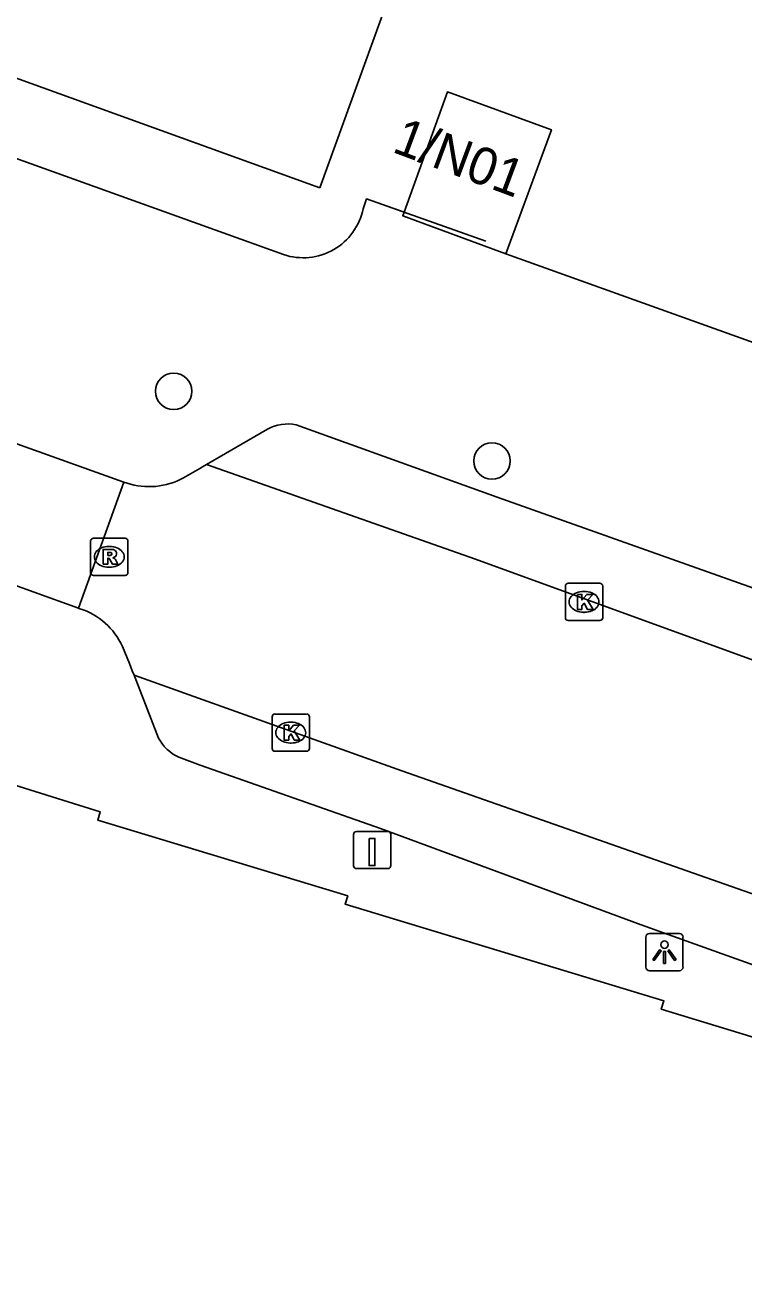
# Model space of a CAD drawing. Extents: x 159822 to 160765, y 380693 to 381634.
# Drawn here: x 160083.19 to 160102.49, y 381142.93 to 381176.59 of the extents above; entities that cross this region are included whole.
import ezdxf

# ---------------------------------------------------------------- set-up
doc = ezdxf.new("R2010")
doc.units = 0
for name, color, linetype in [('IMGEO_Boom', 7, 'Continuous'), ('IMGEO_Hek', 7, 'Continuous'), ('IMGEO_Kolk', 7, 'Continuous'), ('IMGEO_Laadpaal', 7, 'Continuous'), ('IMGEO_Lichtpunt', 7, 'Continuous'), ('IMGEO_Muur', 7, 'Continuous'), ('IMGEO_Pand', 7, 'Continuous'), ('IMGEO_Pand_nummerreeks', 7, 'Continuous'), ('IMGEO_Rijbaan_lokaal_open', 7, 'Continuous'), ('IMGEO_Rioolput', 7, 'Continuous'), ('IMGEO_Voetpad_open', 7, 'Continuous')]:
    doc.layers.add(name, color=color, linetype=linetype)

msp = doc.modelspace()

# ---------------------------------------------------------------- linework, layer by layer
at = {"layer": 'IMGEO_Boom'}
for centre in [(160087.176, 381166.751), (160095.723, 381164.88)]:
    msp.add_circle(centre, 0.489, dxfattribs=at)
at = {"layer": 'IMGEO_Hek'}
msp.add_lwpolyline([(160095.554, 381170.781), (160092.358, 381171.919)], dxfattribs=at)
at = {"layer": 'IMGEO_Kolk'}
for p, q in [((160097.694, 381160.667), (160097.694, 381161.519)), ((160097.769, 381161.593), (160098.621, 381161.593)), ((160098.695, 381161.519), (160098.695, 381160.667)), ((160098.182, 381161.373), (160098.207, 381161.373)), ((160098.205, 381160.813), (160098.18, 381160.813)), ((160098.621, 381160.593), (160097.769, 381160.593)), ((160089.82, 381157.156), (160089.82, 381158.008)), ((160089.895, 381158.082), (160090.747, 381158.082)), ((160090.308, 381157.862), (160090.333, 381157.862)), ((160090.821, 381158.008), (160090.821, 381157.156)), ((160090.747, 381157.082), (160089.895, 381157.082)), ((160090.331, 381157.302), (160090.306, 381157.302))]:
    msp.add_line(p, q, dxfattribs=at)
for points in [[(160097.694, 381160.667), (160097.694, 381161.519)], [(160097.769, 381161.593), (160098.621, 381161.593)], [(160098.695, 381161.519), (160098.695, 381160.667)], [(160098.015, 381161.293), (160098.138, 381161.293), (160098.138, 381161.142), (160098.268, 381161.293), (160098.432, 381161.293), (160098.286, 381161.142), (160098.439, 381160.893), (160098.287, 381160.893), (160098.202, 381161.057), (160098.138, 381160.99), (160098.138, 381160.893), (160098.015, 381160.893), (160098.015, 381161.293)], [(160098.621, 381160.593), (160097.769, 381160.593)], [(160089.82, 381157.156), (160089.82, 381158.008)], [(160089.895, 381158.082), (160090.747, 381158.082)], [(160090.141, 381157.782), (160090.264, 381157.782), (160090.264, 381157.631), (160090.394, 381157.782), (160090.558, 381157.782), (160090.412, 381157.631), (160090.565, 381157.382), (160090.413, 381157.382), (160090.328, 381157.546), (160090.264, 381157.479), (160090.264, 381157.382), (160090.141, 381157.382), (160090.141, 381157.782)], [(160090.821, 381158.008), (160090.821, 381157.156)], [(160090.747, 381157.082), (160089.895, 381157.082)]]:
    msp.add_lwpolyline(points, dxfattribs=at)
for centre, start, end in [((160097.771, 381161.517), 91.552, 178.448), ((160097.771, 381161.517), 91.552, 178.448), ((160098.619, 381161.517), 1.552, 88.448), ((160098.619, 381161.517), 1.552, 88.448), ((160097.771, 381160.669), 181.552, 268.448), ((160097.771, 381160.669), 181.552, 268.448), ((160098.619, 381160.669), 271.552, 358.448), ((160098.619, 381160.669), 271.552, 358.448), ((160089.897, 381158.006), 91.552, 178.448), ((160089.897, 381158.006), 91.552, 178.448), ((160090.745, 381158.006), 1.552, 88.448), ((160090.745, 381158.006), 1.552, 88.448), ((160089.897, 381157.158), 181.552, 268.448), ((160089.897, 381157.158), 181.552, 268.448), ((160090.745, 381157.158), 271.552, 358.448), ((160090.745, 381157.158), 271.552, 358.448)]:
    msp.add_arc(centre, 0.0765, start, end, dxfattribs=at)
for centre, major_axis, ratio, start_param, end_param in [((160098.181, 381161.093), (-0.387, 0.002), 0.722429, 4.712389, 7.853982), ((160098.206, 381161.093), (-0.39, 0.002), 0.717154, 1.570796, 4.712389), ((160090.307, 381157.582), (-0.387, 0.002), 0.722429, 4.712389, 7.853982), ((160090.332, 381157.582), (-0.39, 0.002), 0.717154, 1.570796, 4.712389)]:
    msp.add_ellipse(centre, major_axis=major_axis, ratio=ratio, start_param=start_param, end_param=end_param, dxfattribs=at)
at = {"layer": 'IMGEO_Laadpaal'}
for p, q in [((160092.006, 381154.845), (160092.006, 381154.004)), ((160092.006, 381154.845), (160092.006, 381154.004)), ((160092.922, 381154.929), (160092.081, 381154.929)), ((160092.922, 381154.929), (160092.081, 381154.929)), ((160093.006, 381154.013), (160093.006, 381154.854)), ((160093.006, 381154.013), (160093.006, 381154.854)), ((160092.09, 381153.929), (160092.931, 381153.929)), ((160092.09, 381153.929), (160092.931, 381153.929))]:
    msp.add_line(p, q, dxfattribs=at)
msp.add_lwpolyline([(160092.421, 381154.742), (160092.581, 381154.742), (160092.581, 381154.009), (160092.421, 381154.009), (160092.421, 381154.742)], dxfattribs=at)
for centre, start, end in [((160092.084, 381154.851), 92.4484, 184.2845), ((160092.084, 381154.851), 92.4484, 184.2845), ((160092.928, 381154.851), 2.4484, 94.2845), ((160092.928, 381154.851), 2.4484, 94.2845), ((160092.084, 381154.007), 182.4484, 274.2845), ((160092.084, 381154.007), 182.4484, 274.2845), ((160092.928, 381154.007), 272.4484, 4.2845), ((160092.928, 381154.007), 272.4484, 4.2845)]:
    msp.add_arc(centre, 0.0779, start, end, dxfattribs=at)
at = {"layer": 'IMGEO_Lichtpunt'}
for p, q in [((160099.855, 381152.089), (160099.855, 381151.282)), ((160099.855, 381152.089), (160099.855, 381151.282)), ((160100.757, 381152.184), (160099.949, 381152.184)), ((160100.757, 381152.184), (160099.949, 381152.184)), ((160100.851, 381151.282), (160100.851, 381152.089)), ((160100.851, 381151.282), (160100.851, 381152.089)), ((160099.949, 381151.188), (160100.757, 381151.188)), ((160099.949, 381151.188), (160100.757, 381151.188))]:
    msp.add_line(p, q, dxfattribs=at)
for points in [[(160100.229, 381151.753), (160100.268, 381151.725), (160100.08, 381151.463), (160100.042, 381151.49), (160100.229, 381151.753)], [(160100.331, 381151.705), (160100.378, 381151.705), (160100.378, 381151.383), (160100.331, 381151.383), (160100.331, 381151.705)], [(160100.441, 381151.725), (160100.479, 381151.752), (160100.666, 381151.49), (160100.627, 381151.462), (160100.441, 381151.725)]]:
    msp.add_lwpolyline(points, dxfattribs=at)
msp.add_circle((160100.354, 381151.887), 0.0994, dxfattribs=at)
for centre, start, end in [((160099.949, 381152.089), 90, 180), ((160099.949, 381152.089), 90, 180), ((160100.757, 381152.089), 0, 90), ((160100.757, 381152.089), 0, 90), ((160099.949, 381151.282), 180, 270), ((160099.949, 381151.282), 180, 270), ((160100.757, 381151.282), 270, 0), ((160100.757, 381151.282), 270, 360)]:
    msp.add_arc(centre, 0.0946, start, end, dxfattribs=at)
at = {"layer": 'IMGEO_Muur'}
msp.add_lwpolyline([(160092.358, 381171.919), (160092.264, 381171.653)], dxfattribs=at)
msp.add_arc((160090.649, 381171.986), 1.649, 251.5283, 348.3591, dxfattribs=at)
at = {"layer": 'IMGEO_Pand'}
for points in [[(160091.097, 381172.215), (160094.357, 381181.223), (160081.896, 381185.668), (160070.467, 381189.745), (160070.136, 381188.83), (160063.345, 381191.226), (160061.153, 381185.153), (160067.788, 381182.977), (160067.094, 381180.896), (160091.097, 381172.215)], [(160096.095, 381170.445), (160097.32, 381173.774), (160094.528, 381174.791), (160093.361, 381171.562)], [(160096.095, 381170.445), (160093.326, 381171.466), (160093.361, 381171.562)], [(160110.112, 381146.934), (160108.774, 381147.316), (160108.841, 381147.536), (160100.266, 381150.157), (160100.339, 381150.375), (160091.777, 381152.977), (160091.851, 381153.195), (160085.139, 381155.231), (160085.206, 381155.451), (160076.81, 381158.082)]]:
    msp.add_lwpolyline(points, dxfattribs=at)
at = {"layer": 'IMGEO_Rijbaan_lokaal_open'}
for points in [[(160073.936, 381168.575), (160085.835, 381164.306)], [(160072.711, 381165.22), (160084.621, 381160.921)], [(160087.437, 381164.424), (160087.876, 381164.68), (160087.951, 381164.723), (160088.059, 381164.786)], [(160118.335, 381153.851), (160095.277, 381162.239), (160088.059, 381164.786)], [(160085.835, 381164.306), (160084.621, 381160.921)], [(160085.835, 381164.306), (160085.925, 381164.285)], [(160084.621, 381160.921), (160084.656, 381160.911)], [(160085.799, 381159.896), (160085.986, 381159.435), (160086.066, 381159.245), (160086.112, 381159.128)], [(160086.112, 381159.128), (160093.302, 381156.554), (160121.03, 381146.824), (160125.069, 381145.386), (160156.523, 381134.111)]]:
    msp.add_lwpolyline(points, dxfattribs=at)
for centre, radius, start, end in [((160086.521, 381166.097), 1.908, 251.7993, 298.7057), ((160084.088, 381159.12), 1.879, 24.3906, 72.3984)]:
    msp.add_arc(centre, radius, start, end, dxfattribs=at)
at = {"layer": 'IMGEO_Rioolput'}
for p, q in [((160085.021, 381162.803), (160085.873, 381162.803)), ((160084.946, 381161.877), (160084.946, 381162.729)), ((160085.434, 381162.583), (160085.459, 381162.583)), ((160085.947, 381162.729), (160085.947, 381161.877)), ((160085.873, 381161.803), (160085.021, 381161.803)), ((160085.457, 381162.023), (160085.432, 381162.023))]:
    msp.add_line(p, q, dxfattribs=at)
for points in [[(160085.021, 381162.803), (160085.873, 381162.803)], [(160084.946, 381161.877), (160084.946, 381162.729)], [(160085.535, 381162.501), (160085.283, 381162.503), (160085.283, 381162.103)], [(160085.947, 381162.729), (160085.947, 381161.877)], [(160085.283, 381162.103), (160085.407, 381162.103), (160085.407, 381162.265), (160085.418, 381162.265)], [(160085.461, 381162.422), (160085.407, 381162.422), (160085.407, 381162.341)], [(160085.407, 381162.341), (160085.459, 381162.341)], [(160085.465, 381162.236), (160085.536, 381162.103), (160085.676, 381162.103), (160085.611, 381162.229)], [(160085.873, 381161.803), (160085.021, 381161.803)]]:
    msp.add_lwpolyline(points, dxfattribs=at)
for centre, radius, start, end in [((160085.023, 381162.727), 0.0765, 91.552, 178.448), ((160085.023, 381162.727), 0.0765, 91.552, 178.448), ((160085.871, 381162.727), 0.0765, 1.552, 88.448), ((160085.871, 381162.727), 0.0765, 1.552, 88.448), ((160085.534, 381162.391), 0.109, 350.3612, 89.416), ((160085.417, 381162.212), 0.0533, 26.0293, 88.6989), ((160085.443, 381162.53), 0.19, 274.7715, 282.9687), ((160085.467, 381162.326), 0.0964, 77.0061, 93.1865), ((160085.481, 381162.383), 0.0378, 276.6634, 79.6772), ((160085.532, 381162.391), 0.112, 277.5842, 350.9817), ((160085.516, 381162.176), 0.108, 29.5134, 73.7905), ((160085.023, 381161.879), 0.0765, 181.552, 268.448), ((160085.023, 381161.879), 0.0765, 181.552, 268.448), ((160085.871, 381161.879), 0.0765, 271.552, 358.448), ((160085.871, 381161.879), 0.0765, 271.552, 358.448)]:
    msp.add_arc(centre, radius, start, end, dxfattribs=at)
for centre, major_axis, ratio, start_param, end_param in [((160085.433, 381162.303), (-0.387, 0.002), 0.722429, 4.712389, 7.853982), ((160085.458, 381162.303), (-0.39, 0.002), 0.717154, 1.570796, 4.712389)]:
    msp.add_ellipse(centre, major_axis=major_axis, ratio=ratio, start_param=start_param, end_param=end_param, dxfattribs=at)
at = {"layer": 'IMGEO_Voetpad_open'}
for points in [[(160090.127, 381170.422), (160056.367, 381182.565)], [(160093.361, 381171.562), (160092.358, 381171.919), (160092.264, 381171.653)], [(160103.603, 381167.751), (160103.235, 381167.884), (160096.095, 381170.445)], [(160090.463, 381165.849), (160095.86, 381163.906), (160116.94, 381156.421)], [(160088.059, 381164.786), (160089.695, 381165.734)], [(160086.112, 381159.128), (160086.773, 381157.434)], [(160087.314, 381156.924), (160087.892, 381156.711), (160092.727, 381155.009), (160099.732, 381152.417), (160127.037, 381142.646), (160153.569, 381133.339)]]:
    msp.add_lwpolyline(points, dxfattribs=at)
for centre, radius, start, end in [((160090.649, 381171.986), 1.649, 251.5283, 348.3591), ((160090.235, 381164.751), 1.122, 78.2645, 118.7678), ((160087.776, 381157.956), 1.131, 207.5052, 245.8737)]:
    msp.add_arc(centre, radius, start, end, dxfattribs=at)

# ---------------------------------------------------------------- texts
at = {"layer": 'IMGEO_Pand_nummerreeks'}
msp.add_text('1/N01', height=1, rotation=339.5626, dxfattribs=at).set_placement((160093.009, 381173.19))

doc.saveas('drawing.dxf')
